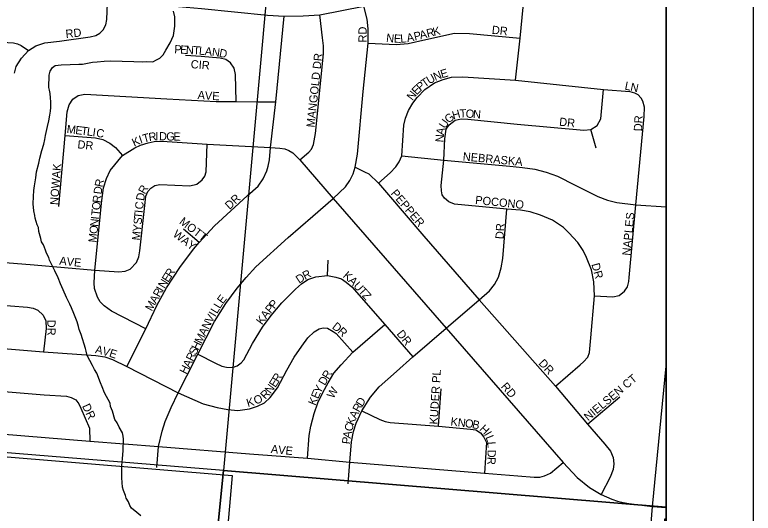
# Model space of a CAD drawing. Extents: x 8.5 to 81.5, y -1.2 to 22.4.
# Drawn here: x 55.503 to 56.353, y 15.074 to 15.647 of the extents above; entities that cross this region are included whole.
import ezdxf

# ---------------------------------------------------------------- set-up
doc = ezdxf.new("R2010")
doc.units = 0
for name, color, linetype in [('GM_X_City_Street', 7, 'Continuous'), ('GM_X_City_Street_Text', 7, 'Continuous'), ('GM_X_Corporation', 7, 'Continuous'), ('GM_X_County', 7, 'Continuous'), ('GM_X_Minor_River', 7, 'Continuous'), ('GM_X_Section', 7, 'Continuous'), ('GM_X_State_Route', 7, 'Continuous'), ('SH_Data', 7, 'Continuous')]:
    doc.layers.add(name, color=color, linetype=linetype)

msp = doc.modelspace()

# ---------------------------------------------------------------- linework, layer by layer
at = {"layer": 'GM_X_City_Street'}
for points in [[(55.50277, 15.58029), (55.50478, 15.58795), (55.51082, 15.59731), (55.51903, 15.60645), (55.52745, 15.6116), (55.53783, 15.61496), (55.55463, 15.6172), (55.58992, 15.62185), (55.59658, 15.62363), (55.60099, 15.62618), (55.60486, 15.62998), (55.60796, 15.63601), (55.60904, 15.64205), (55.60995, 15.66087), (55.61283, 15.71628), (55.61648, 15.77162), (55.61905, 15.82483)], [(55.42498, 15.67453), (55.53683, 15.66628), (55.60995, 15.66087), (55.67282, 15.65838), (55.69163, 15.65691), (55.7181, 15.65475), (55.79404, 15.64682), (55.813, 15.64577), (55.83513, 15.646), (55.85402, 15.64724), (55.90492, 15.65729), (55.96231, 15.67015), (56.01796, 15.68176), (56.03831, 15.68415), (56.05349, 15.68501), (56.06912, 15.68509), (56.09087, 15.684), (56.12485, 15.68099), (56.14773, 15.67872), (56.19691, 15.67378), (56.24101, 15.66901), (56.25272, 15.66806)], [(56.07914, 15.5722), (56.08462, 15.62049), (56.09087, 15.684)], [(55.66647, 15.12618), (55.66845, 15.1505), (55.67272, 15.16801), (55.67611, 15.17934), (55.68302, 15.1955), (55.6911, 15.21231), (55.70113, 15.23185), (55.71364, 15.25674), (55.7328, 15.2944), (55.74596, 15.31512), (55.75909, 15.33271), (55.76937, 15.34507), (55.78049, 15.35733), (55.81775, 15.39122), (55.84603, 15.41571), (55.86938, 15.43574), (55.88355, 15.44946), (55.88851, 15.45663), (55.89254, 15.46431), (55.89489, 15.47187), (55.89737, 15.48712), (55.90388, 15.55904), (55.90981, 15.6147), (55.90987, 15.63136), (55.90857, 15.64231), (55.90492, 15.65729)], [(55.63228, 15.24265), (55.65408, 15.28583), (55.66657, 15.31267), (55.67784, 15.33292), (55.69312, 15.35667), (55.70871, 15.37745), (55.71521, 15.38515), (55.73279, 15.40461), (55.77054, 15.4389), (55.78332, 15.45023), (55.78888, 15.45839), (55.793, 15.46794), (55.79487, 15.47312), (55.79631, 15.48041), (55.79756, 15.49465), (55.80332, 15.54704), (55.813, 15.64577)], [(55.83113, 15.48059), (55.84129, 15.48914), (55.8447, 15.49256), (55.84697, 15.49823), (55.84925, 15.51072), (55.85832, 15.60263), (55.85832, 15.6117), (55.85718, 15.62077), (55.85402, 15.64724)], [(55.39448, 15.62402), (55.49513, 15.61562), (55.50161, 15.61496), (55.50649, 15.61395), (55.51066, 15.61194), (55.51903, 15.60645)], [(55.90981, 15.6147), (55.94204, 15.61318), (55.95586, 15.61415), (55.97618, 15.61886), (56.00886, 15.62634), (56.02642, 15.62569), (56.08462, 15.62049)], [(55.75778, 15.54748), (55.75721, 15.57878), (55.75538, 15.586), (55.75148, 15.59196), (55.74598, 15.59586), (55.73944, 15.59746), (55.71766, 15.5993), (55.69946, 15.60034)], [(55.92159, 15.45358), (55.93515, 15.46549), (55.94158, 15.47253), (55.94532, 15.47818), (55.94834, 15.48522), (55.95079, 15.52032), (55.95253, 15.52823), (55.95609, 15.53709), (55.9613, 15.54578), (55.96591, 15.55204), (55.97486, 15.56133), (55.98599, 15.5689), (55.99598, 15.57307), (56.00571, 15.5755), (56.01866, 15.57611), (56.07914, 15.5722), (56.18047, 15.56142), (56.2107, 15.55917), (56.21609, 15.55751), (56.21991, 15.55569)], [(55.55388, 15.4267), (55.56114, 15.50848), (55.56329, 15.53564), (55.56556, 15.54358), (55.56984, 15.55045), (55.57601, 15.55464), (55.5837, 15.55606), (55.67817, 15.5508), (55.73497, 15.54748), (55.75778, 15.54748), (55.78327, 15.54723)], [(55.99674, 15.47989), (55.99807, 15.50451), (55.99954, 15.51579), (56.00273, 15.52091), (56.00993, 15.52606), (56.01686, 15.52773), (56.02432, 15.52708), (56.08115, 15.52156), (56.15792, 15.51445), (56.16598, 15.51525), (56.17309, 15.51995), (56.17739, 15.52773), (56.18047, 15.56142)], [(56.17023, 15.32403), (56.19132, 15.32289), (56.19862, 15.32419), (56.20461, 15.32923), (56.20801, 15.33436), (56.20947, 15.34043), (56.20983, 15.34514), (56.21782, 15.42882), (56.22738, 15.53049), (56.22764, 15.541), (56.22556, 15.54786), (56.22378, 15.5516), (56.21991, 15.55569)], [(55.78327, 15.54723), (55.80332, 15.54704)], [(56.17201, 15.49373), (56.16598, 15.51525)], [(55.56114, 15.50848), (55.59619, 15.5058), (55.60456, 15.50374), (55.6127, 15.49973), (55.61918, 15.4945), (55.62703, 15.48535)], [(55.62703, 15.48535), (55.64132, 15.49416), (55.648, 15.49741), (55.65667, 15.49999), (55.66358, 15.50137), (55.67278, 15.50173), (55.72432, 15.49843), (55.79756, 15.49465), (55.80799, 15.49376), (55.81387, 15.49296), (55.81859, 15.49127), (55.82317, 15.48851), (55.83113, 15.48059), (55.86938, 15.43574), (55.99957, 15.28681), (56.13416, 15.13185), (56.15018, 15.11461), (56.16437, 15.10309), (56.17773, 15.09521), (56.18999, 15.08973), (56.19672, 15.0877), (56.20317, 15.08604), (56.20944, 15.08484), (56.23689, 15.0813)], [(55.63605, 15.35469), (55.64316, 15.3621), (55.64607, 15.36893), (55.64717, 15.37587), (55.65293, 15.42785), (55.65399, 15.43869), (55.65639, 15.4439), (55.65962, 15.44791), (55.66431, 15.45072), (55.67021, 15.452), (55.70466, 15.45064), (55.7126, 15.45235), (55.71874, 15.45736), (55.72172, 15.46147), (55.72329, 15.46643), (55.72432, 15.49843)], [(55.65408, 15.28583), (55.61436, 15.3064), (55.60585, 15.3124), (55.60122, 15.31703), (55.59838, 15.32219), (55.59506, 15.3325), (55.59455, 15.33893), (55.59529, 15.35355), (55.60104, 15.41049), (55.603, 15.4307), (55.60528, 15.44825), (55.60852, 15.459), (55.61279, 15.46799), (55.62703, 15.48535)], [(55.94834, 15.48522), (55.99674, 15.47989), (56.0726, 15.47307), (56.0874, 15.47174), (56.10137, 15.46961), (56.11468, 15.46625), (56.12749, 15.46159), (56.14778, 15.45145), (56.16472, 15.44272), (56.17407, 15.43814), (56.18505, 15.43398), (56.19569, 15.43132), (56.21782, 15.42882), (56.25272, 15.42638)], [(56.12523, 15.21993), (56.15366, 15.24463), (56.15735, 15.2479), (56.16229, 15.25316), (56.16434, 15.25875), (56.1658, 15.27569), (56.17023, 15.32403), (56.16949, 15.33995), (56.16685, 15.3538), (56.16105, 15.36814), (56.15703, 15.37609), (56.15104, 15.38522), (56.14041, 15.39656), (56.13437, 15.4026), (56.12197, 15.41085), (56.10803, 15.41684), (56.09615, 15.42048), (56.08495, 15.42234), (56.06944, 15.42359), (56.00905, 15.4295), (56.00267, 15.43226), (55.99746, 15.43648), (55.99501, 15.44031), (55.99393, 15.44463), (55.99383, 15.45082), (55.99674, 15.47989)], [(55.89489, 15.47187), (55.90561, 15.46676), (55.91052, 15.46423), (55.92159, 15.45358), (55.93076, 15.44277), (55.97394, 15.39239), (56.03744, 15.31946), (56.12523, 15.21993), (56.1619, 15.17608), (56.18187, 15.15326), (56.18837, 15.14509), (56.19146, 15.13788), (56.19239, 15.13063), (56.19153, 15.12401), (56.18829, 15.11498), (56.17773, 15.09521)], [(55.88656, 15.10755), (55.88869, 15.13261), (55.89067, 15.15588), (55.89272, 15.16788), (55.89582, 15.17748), (55.90257, 15.19158), (55.91253, 15.20738), (55.92221, 15.21913), (55.94223, 15.23687), (55.96116, 15.25351), (55.99957, 15.28681), (56.03744, 15.31946), (56.04919, 15.32969), (56.05518, 15.33698), (56.05986, 15.34525), (56.06289, 15.35623), (56.06464, 15.36668), (56.06944, 15.42359)], [(55.71521, 15.38515), (55.6972, 15.40064)], [(55.28084, 15.37988), (55.3295, 15.37515), (55.52537, 15.35946), (55.59529, 15.35355), (55.62278, 15.35144), (55.63028, 15.35229), (55.63605, 15.35469)], [(55.3295, 15.37515), (55.32757, 15.34916), (55.32784, 15.3416), (55.32863, 15.3366), (55.33158, 15.33143), (55.33565, 15.32694), (55.34127, 15.32447), (55.51799, 15.31086), (55.52432, 15.3098), (55.52985, 15.30726), (55.53573, 15.30173), (55.53907, 15.29523), (55.53934, 15.28635), (55.53623, 15.25955)], [(55.86305, 15.34722), (55.8638, 15.36499)], [(55.71364, 15.25674), (55.73428, 15.24642), (55.74121, 15.24299), (55.74676, 15.24173), (55.75371, 15.24138), (55.75915, 15.24325), (55.76346, 15.24658), (55.76655, 15.2504), (55.77663, 15.26886), (55.78825, 15.28771), (55.79801, 15.30112), (55.81036, 15.31592), (55.82613, 15.33169), (55.83304, 15.33787), (55.84036, 15.34267), (55.84946, 15.34591), (55.86305, 15.34722)], [(55.86305, 15.34722), (55.87269, 15.34551), (55.879, 15.34358), (55.88446, 15.33973), (55.89077, 15.33416), (55.92896, 15.29072), (55.96116, 15.25351)], [(55.13561, 15.31714), (55.16431, 15.30822), (55.17444, 15.30697), (55.27239, 15.29823), (55.28671, 15.29662), (55.29445, 15.29439), (55.32524, 15.27773), (55.33723, 15.27598), (55.53623, 15.25955), (55.59659, 15.25524), (55.6067, 15.25367), (55.61569, 15.25056), (55.63228, 15.24265), (55.6911, 15.21231)], [(55.6911, 15.21231), (55.72003, 15.19957), (55.73596, 15.19529), (55.74814, 15.19305), (55.75992, 15.19205), (55.7731, 15.19371), (55.78247, 15.19694), (55.79052, 15.20084), (55.79713, 15.20678), (55.80535, 15.21809), (55.8163, 15.23815), (55.8245, 15.25333), (55.83346, 15.26576), (55.84031, 15.27568), (55.84747, 15.28235), (55.85353, 15.28591), (55.85783, 15.28699), (55.86281, 15.28649), (55.86953, 15.28292), (55.8731, 15.28036), (55.89208, 15.25888)], [(55.83976, 15.13692), (55.84192, 15.16308), (55.84382, 15.17373), (55.84749, 15.18828), (55.85195, 15.20076), (55.85759, 15.21245), (55.86381, 15.22373), (55.87027, 15.23492), (55.87848, 15.24437), (55.89208, 15.25888), (55.92896, 15.29072)], [(55.33723, 15.27598), (55.3355, 15.2392), (55.33758, 15.23415), (55.3416, 15.23013), (55.3471, 15.22701), (55.35707, 15.22478), (55.53703, 15.20981), (55.56276, 15.20835), (55.56789, 15.20693), (55.57354, 15.20403), (55.57696, 15.19957), (55.57927, 15.19474), (55.58916, 15.17169), (55.58958, 15.15677)], [(55.9906, 15.17397), (55.99375, 15.2167)], [(55.29211, 15.20853), (55.30417, 15.19767), (55.31652, 15.18842), (55.32637, 15.18321), (55.34222, 15.17814), (55.35166, 15.17609), (55.36156, 15.1753), (55.43492, 15.16931), (55.58958, 15.15677), (55.66845, 15.1505), (55.77309, 15.14207), (55.83976, 15.13692), (55.88869, 15.13261), (56.04365, 15.11986), (56.08208, 15.11655), (56.10079, 15.11516), (56.10733, 15.11525), (56.11277, 15.11673), (56.11931, 15.11995), (56.13416, 15.13185)], [(56.1619, 15.17608), (56.19939, 15.20779)], [(55.90257, 15.19158), (55.92326, 15.18156), (55.9292, 15.17925), (55.93514, 15.17815), (55.9906, 15.17397), (56.02746, 15.17056), (56.03357, 15.16946), (56.03901, 15.16638), (56.04287, 15.16132), (56.04572, 15.15505), (56.04365, 15.11986)], [(56.23689, 15.0813), (56.25272, 15.08009)]]:
    msp.add_lwpolyline(points, dxfattribs=at)
at = {"layer": 'GM_X_Corporation'}
msp.add_line((56.25272, 15.06706), (56.25272, 20.11042), dxfattribs=at)
for points in [[(54.51008, 15.21971), (55.25791, 15.15817), (55.48015, 15.13957), (55.75329, 15.11703), (55.72634, 14.80903), (55.77841, 14.78133), (55.77623, 14.76358), (55.73055, 14.77246), (55.72527, 14.71203), (55.76575, 14.7092), (55.76145, 14.6601), (55.79552, 14.65891), (55.79179, 14.60558), (55.92919, 14.58627), (56.07354, 14.74123), (56.10666, 14.77884), (56.15819, 14.83032), (56.19542, 14.86915), (56.21815, 14.90444), (56.23601, 14.94325), (56.24484, 14.98604), (56.24928, 15.0365), (56.25118, 15.06719), (56.25272, 15.06706)], [(55.47768, 14.99804), (55.48015, 15.13957), (55.75329, 15.11703), (55.72634, 14.80903)]]:
    msp.add_lwpolyline(points, dxfattribs=at)
at = {"layer": 'GM_X_County'}
msp.add_lwpolyline([(54.08792, 21.25055), (49.45272, 21.25055), (49.45272, 14.45055), (56.25272, 14.45055), (56.25272, 19.11082)], dxfattribs=at)
at = {"layer": 'GM_X_Minor_River'}
for points in [[(55.53203, 15.48223), (55.53411, 15.49132), (55.53653, 15.49849), (55.53778, 15.50379), (55.53863, 15.50834), (55.53946, 15.51174), (55.54075, 15.51894), (55.5424, 15.52537), (55.54367, 15.53181), (55.54414, 15.53636), (55.54461, 15.54054), (55.54475, 15.54738), (55.54446, 15.55194), (55.54381, 15.5569), (55.54313, 15.56072), (55.54243, 15.56377), (55.54272, 15.57783), (55.54395, 15.58237), (55.5467, 15.58688), (55.54978, 15.5891), (55.55663, 15.58972), (55.56688, 15.59028), (55.57675, 15.59046), (55.58092, 15.59038), (55.59274, 15.59281), (55.59806, 15.59308), (55.60604, 15.59406), (55.61326, 15.5943), (55.64019, 15.59377), (55.65042, 15.59318), (55.65498, 15.59347), (55.66181, 15.59334), (55.66603, 15.59553), (55.67024, 15.59735), (55.67374, 15.60146), (55.67688, 15.60672), (55.68198, 15.61499), (55.68596, 15.62365), (55.68731, 15.63427), (55.68745, 15.64073), (55.68715, 15.64492), (55.68577, 15.65141)], [(55.64838, 15.07073), (55.64353, 15.07463), (55.63755, 15.07931), (55.63572, 15.08239), (55.63391, 15.08662), (55.63134, 15.09085), (55.63064, 15.09391), (55.62811, 15.09966), (55.62705, 15.10349), (55.62679, 15.1092), (55.62652, 15.11453), (55.6262, 15.11758), (55.62643, 15.1286), (55.62696, 15.1362), (55.62792, 15.14569), (55.62819, 15.15899), (55.62788, 15.16242), (55.6272, 15.16624), (55.62317, 15.17279), (55.62099, 15.17778), (55.61842, 15.18163), (55.61558, 15.19119), (55.61341, 15.19656), (55.61273, 15.20038), (55.60653, 15.21229), (55.60363, 15.21919), (55.60183, 15.22379), (55.59751, 15.23491), (55.59494, 15.23914), (55.59276, 15.24375), (55.58654, 15.25528), (55.58513, 15.26025), (55.58443, 15.26331), (55.57945, 15.27938), (55.57729, 15.28513), (55.5766, 15.28856), (55.57482, 15.29392), (55.57338, 15.29775), (55.57122, 15.3035), (55.56832, 15.31003), (55.56651, 15.31424), (55.56433, 15.31885), (55.56249, 15.32193), (55.55888, 15.33074), (55.55561, 15.33766), (55.55309, 15.34455), (55.54909, 15.35262), (55.54327, 15.3649), (55.54219, 15.36796), (55.53964, 15.37296), (55.53857, 15.3764), (55.53604, 15.38253), (55.53384, 15.386), (55.53316, 15.38982), (55.53067, 15.39785), (55.53038, 15.40242), (55.52893, 15.40549), (55.52681, 15.41314), (55.52611, 15.41619), (55.52508, 15.42154), (55.5245, 15.42991), (55.52467, 15.43828), (55.52519, 15.44511), (55.52568, 15.45042), (55.52739, 15.45989), (55.52829, 15.46672), (55.53077, 15.47656), (55.53203, 15.48223)]]:
    msp.add_lwpolyline(points, dxfattribs=at)
at = {"layer": 'GM_X_Section'}
msp.add_line((56.25272, 15.08069), (56.25272, 16.08816), dxfattribs=at)
msp.add_lwpolyline([(55.83452, 16.12902), (55.74333, 15.12296), (54.76697, 15.20261), (54.83971, 16.19386)], close=True, dxfattribs=at)
for points in [[(56.25272, 16.08816), (55.83452, 16.12902), (55.74333, 15.12296), (56.25272, 15.08069)], [(55.67571, 14.45055), (55.74333, 15.12296), (54.76697, 15.20261), (54.69845, 14.45055)], [(56.25272, 15.08069), (55.74333, 15.12296), (55.67571, 14.45055)], [(55.67571, 14.45055), (56.25272, 14.45055), (56.25272, 15.08069)]]:
    msp.add_lwpolyline(points, dxfattribs=at)
at = {"layer": 'GM_X_State_Route'}
for points in [[(56.23689, 15.0813), (56.25272, 15.24286)], [(56.21952, 14.95314), (56.22405, 14.96941), (56.22744, 14.98944), (56.23186, 15.01859), (56.23689, 15.0813)]]:
    msp.add_lwpolyline(points, dxfattribs=at)
at = {"layer": 'SH_Data'}
for p, q in [((56.35272, 21.35055), (56.35272, 14.35055)), ((56.25272, 21.25055), (56.25272, 14.45055))]:
    msp.add_line(p, q, dxfattribs=at)

# ---------------------------------------------------------------- texts
at = {"layer": 'GM_X_City_Street_Text'}
for s, rotation, p in [('RD', 90, (55.908, 15.61551)), ('R', 13.77136, (55.97803, 15.62112)), ('K', 13.74995, (55.98531, 15.62291)), ('DR', 353.99459, (56.05163, 15.62557)), ('RD', 6.01679, (55.56209, 15.62061)), ('N', 353.38465, (55.93005, 15.6164)), ('E', 357.64297, (55.9391, 15.61538)), ('L', 4.46877, (55.94699, 15.61513)), ('A', 11.45653, (55.95488, 15.61582)), ('P', 13.65534, (55.96344, 15.61756)), ('A', 13.7693, (55.96994, 15.61914)), ('P', 356.88382, (55.68654, 15.60312)), ('E', 356.88535, (55.6932, 15.60275)), ('N', 356.87351, (55.69985, 15.60239)), ('T', 356.77471, (55.70817, 15.60194)), ('L', 355.10246, (55.71476, 15.60157)), ('A', 353.58257, (55.72133, 15.60101)), ('N', 353.34123, (55.7296, 15.60007)), ('D', 348.84866, (55.73769, 15.59914)), ('MANGOLD DR', 83.92612, (55.84801, 15.51736)), ('CIR', 355.42957, (55.70533, 15.58604)), ('N', 22.3088, (55.98694, 15.57118)), ('E', 15.99793, (55.99439, 15.57426)), ('T', 35.78227, (55.97485, 15.56336)), ('U', 30.33037, (55.98006, 15.56713)), ('E', 45.8499, (55.96556, 15.55443)), ('P', 41.69479, (55.97008, 15.55909)), ('L', 348.55609, (56.20429, 15.56142)), ('N', 347.95714, (56.21079, 15.5601)), ('A', 355.71194, (55.71325, 15.55061)), ('V', 355.72479, (55.72156, 15.54999)), ('E', 356.84646, (55.73007, 15.54936)), ('N', 52.65796, (55.9607, 15.54803)), ('T', 2.37798, (56.01522, 15.52901)), ('O', 354.92233, (56.02156, 15.52929)), ('G', 40.049, (56.00232, 15.522)), ('H', 15.51007, (56.00776, 15.52687)), ('N', 355.849, (56.03003, 15.52854)), ('DR', 86.98901, (56.22467, 15.5131)), ('U', 56.18263, (55.99815, 15.5156)), ('DR', 353.99459, (56.12913, 15.51978)), ('M', 353.00603, (55.56249, 15.51144)), ('E', 353.03904, (55.57242, 15.51022)), ('T', 353.01728, (55.57904, 15.50941)), ('L', 353.01728, (55.58566, 15.5086)), ('I', 352.01827, (55.59223, 15.5078)), ('C', 349.62348, (55.59625, 15.50723)), ('A', 78.80577, (55.99691, 15.50833)), ('K', 24.71712, (55.64057, 15.4954)), ('I', 19.05695, (55.64791, 15.49879)), ('T', 15.17604, (55.65169, 15.5001)), ('R', 8.99914, (55.65786, 15.50179)), ('I', 359.82518, (55.66487, 15.50293)), ('D', 359.03824, (55.669, 15.50292)), ('G', 358.57937, (55.67731, 15.50278)), ('E', 358.58833, (55.68565, 15.50257)), ('N', 85.66833, (55.99632, 15.50032)), ('DR', 353.99459, (55.57495, 15.49375)), ('NEBRASKA', 354.66773, (56.01827, 15.47978)), ('NOWAK', 85.68234, (55.553, 15.42814)), ('R', 77.36581, (55.60406, 15.44836)), ('D', 82.72315, (55.60304, 15.44033)), ('R', 60.7732, (55.65287, 15.44018)), ('PEPPER', 310.1002, (55.93522, 15.44157)), ('R', 83.96714, (55.602, 15.43044)), ('D', 80.2718, (55.65174, 15.43277)), ('DR', 42.8801, (55.75026, 15.42262)), ('POCONO', 353.98699, (56.03249, 15.42977)), ('O', 83.95667, (55.60112, 15.42215)), ('C', 84.23381, (55.65076, 15.42299)), ('T', 83.95239, (55.60042, 15.41552)), ('T', 84.22688, (55.64967, 15.41221)), ('I', 84.27294, (55.65034, 15.41885)), ('NAPLES', 84.50671, (56.21134, 15.36984)), ('N', 83.95667, (55.5991, 15.40309)), ('I', 83.95436, (55.59998, 15.41138)), ('S', 84.26148, (55.64901, 15.40557)), ('MOTT', 322.24922, (55.6917, 15.40775)), ('O', 83.95667, (55.59823, 15.3948)), ('Y', 84.24155, (55.64817, 15.39728)), ('DR', 86.98841, (56.0655, 15.38893)), ('M', 83.95952, (55.59717, 15.38486)), ('M', 84.25315, (55.64717, 15.38733)), ('WAY', 322.43182, (55.68426, 15.39317)), ('AVE', 354.09695, (55.55413, 15.35978)), ('DR', 285.52412, (56.16648, 15.36018)), ('R', 57.54929, (55.68325, 15.34433)), ('R', 26.31528, (55.837, 15.34214)), ('K', 318.58791, (55.88008, 15.34605)), ('N', 58.66886, (55.67537, 15.33162)), ('E', 57.59793, (55.67967, 15.3387)), ('D', 34.13256, (55.8304, 15.33763)), ('A', 315.1082, (55.88622, 15.34064)), ('I', 60.58035, (55.67336, 15.32806)), ('U', 312.61921, (55.89205, 15.33484)), ('T', 312.27553, (55.89768, 15.32872)), ('R', 60.79348, (55.66971, 15.32153)), ('Z', 312.28979, (55.90216, 15.32378)), ('M', 60.77024, (55.66075, 15.30552)), ('A', 60.79154, (55.66564, 15.31425)), ('E', 53.14103, (55.74259, 15.31385)), ('P', 49.48762, (55.80176, 15.30813)), ('L', 58.87223, (55.73582, 15.30266)), ('L', 58.75044, (55.73927, 15.30836)), ('P', 50.10697, (55.7975, 15.30303)), ('V', 61.34243, (55.72975, 15.29186)), ('I', 59.26857, (55.7337, 15.29909)), ('K', 53.3443, (55.78759, 15.28981)), ('A', 52.98583, (55.79256, 15.29648)), ('DR', 270, (55.54061, 15.29634)), ('N', 63.72723, (55.72611, 15.28448)), ('D', 321.86242, (55.86747, 15.28696)), ('A', 63.72723, (55.72243, 15.27701)), ('R', 316.66601, (55.87385, 15.28197)), ('DR', 308.65626, (55.942, 15.27995)), ('M', 63.72664, (55.718, 15.26804)), ('A', 347.33134, (55.59513, 15.25809)), ('H', 63.72723, (55.71431, 15.26057)), ('V', 344.15067, (55.60313, 15.25629)), ('E', 342.34277, (55.61107, 15.25404)), ('R', 63.72765, (55.70804, 15.24787)), ('S', 63.72818, (55.71136, 15.2546)), ('DR', 312.88011, (56.10516, 15.24581)), ('H', 63.73794, (55.70067, 15.23293)), ('A', 63.70866, (55.70435, 15.2404)), ('R', 59.49439, (55.80675, 15.22365)), ('R', 59.34855, (55.86408, 15.22714)), ('KUDER PL', 86.63522, (55.98967, 15.17561)), ('NIELSEN CT', 39.89673, (56.1628, 15.17937)), ('E', 57.25336, (55.80294, 15.2177)), ('D', 59.3549, (55.85984, 15.21998)), ('RD', 310.90829, (56.06196, 15.21917)), ('R', 46.02942, (55.79147, 15.20406)), ('N', 53.03974, (55.79749, 15.21042)), ('Y', 62.11522, (55.85474, 15.21056)), ('W', 59.74582, (55.86966, 15.20495)), ('O', 22.61701, (55.78031, 15.19849)), ('K', 67.00518, (55.84894, 15.19695)), ('E', 66.7225, (55.85219, 15.20461)), ('DR', 295.20175, (55.58045, 15.19705)), ('K', 16.76205, (55.77133, 15.19573)), ('R', 61.57753, (55.8994, 15.18918)), ('D', 58.129, (55.90289, 15.19564)), ('A', 64.53947, (55.89588, 15.18177)), ('K', 69.15234, (55.89299, 15.17416)), ('K', 353.09732, (56.0041, 15.17478)), ('N', 353.07562, (56.01237, 15.17378)), ('O', 353.09598, (56.02065, 15.17277)), ('C', 75.34541, (55.89117, 15.16716)), ('B', 347.83739, (56.02869, 15.17181)), ('H', 316.03545, (56.03705, 15.16976)), ('A', 78.64719, (55.88957, 15.15914)), ('I', 299.67441, (56.04261, 15.16454)), ('P', 83.23749, (55.88881, 15.15271)), ('L', 291.45138, (56.04452, 15.16124)), ('AVE', 354.08949, (55.79746, 15.14311)), ('L', 273.27985, (56.04679, 15.15581)), ('D', 268.49198, (56.04719, 15.14686)), ('R', 268.49383, (56.04697, 15.13853))]:
    msp.add_text(s, height=0.00947, rotation=rotation, dxfattribs=at).set_placement(p)

doc.saveas('drawing.dxf')
